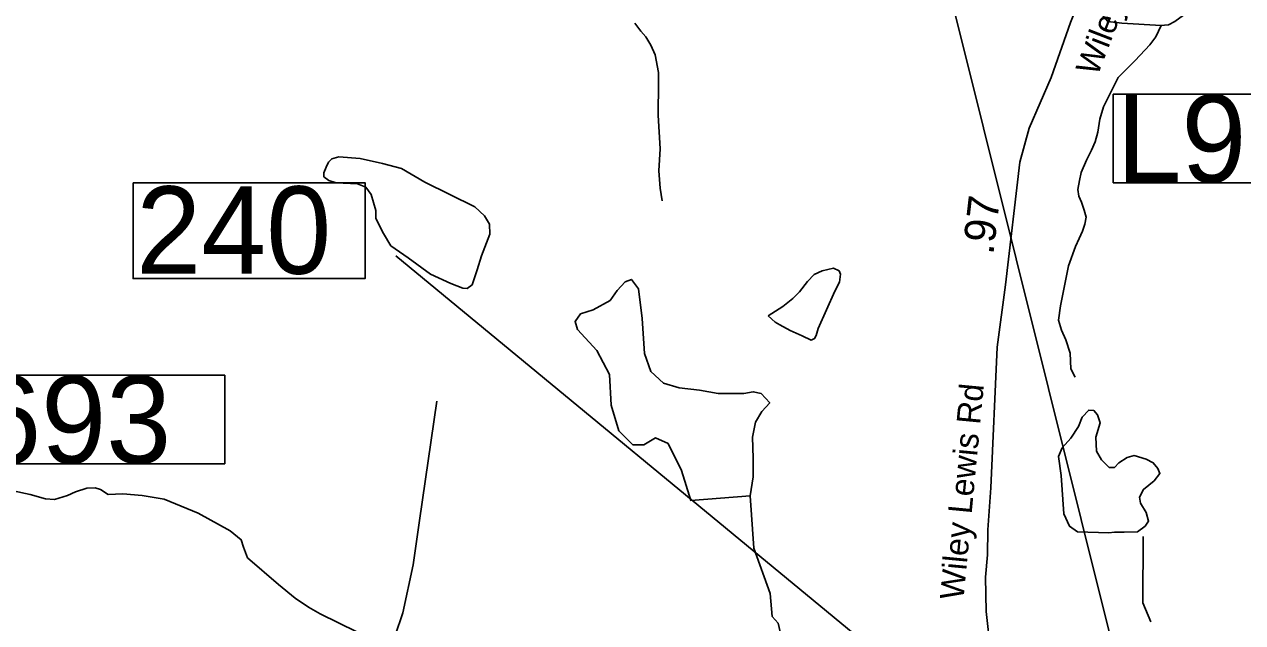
# Model space of a CAD drawing. Extents: x 1662474 to 1856135, y 779280 to 917889.
# Drawn here: x 1780242 to 1785120, y 831677 to 834074 of the extents above; entities that cross this region are included whole.
import ezdxf

# ---------------------------------------------------------------- set-up
doc = ezdxf.new("R2010")
doc.units = 0
for name, color, linetype in [('Exist Hydrographic Misc Water Feature', 7, 'Continuous'), ('Exist Hydrographic Pond Under 1500 Sq Ft', 7, 'Continuous'), ('Exist Road Primary Interstate Structure Cantilever Sign Number Label', 7, 'Continuous'), ('Exist Road Primary Interstate Structure Ovrhead Sign CELL', 7, 'Continuous'), ('Exist Road Secondary Mileage Hundredths English Label', 7, 'Continuous'), ('Exist Road Secondary Structure Standard Bridge Number Label', 7, 'Continuous'), ('Exist Road Secondary Type 51 Attributed', 7, 'Continuous'), ('Exist Road Secondary Type 51 Label', 7, 'Continuous')]:
    doc.layers.add(name, color=color, linetype=linetype)

msp = doc.modelspace()

# ---------------------------------------------------------------- linework, layer by layer
at = {"layer": 'Exist Hydrographic Misc Water Feature'}
for points in [[(1782686.3, 834078.7), (1782710.3, 834046.5), (1782730, 834024.4), (1782749.7, 833990.2), (1782767.5, 833952.2), (1782781, 833882), (1782780.8, 833840), (1782779.8, 833709.9), (1782787, 833575.9), (1782782.3, 833487.9), (1782787.8, 833417.8), (1782795.6, 833367.8)], [(1784792.9, 834069.3), (1784772.5, 834024.2), (1784748.3, 833992.4), (1784689.7, 833928.8), (1784621.4, 833861.2), (1784580.8, 833781.6), (1784562.5, 833743.7), (1784548.2, 833693.7), (1784539.8, 833641.8), (1784529.5, 833603.8), (1784515.2, 833569.9), (1784495.1, 833530), (1784472.7, 833480.2), (1784466.4, 833448.2), (1784460.2, 833412.3), (1784463.9, 833386.2), (1784474, 833362.2), (1784485.6, 833330.1), (1784493.4, 833302), (1784487.3, 833274), (1784479.1, 833246.1), (1784464.9, 833216.2), (1784450.6, 833184.3), (1784422.1, 833106.5), (1784390.9, 832946.6), (1784382.5, 832888.7), (1784394.2, 832848.6), (1784412, 832810.4), (1784429.7, 832756.3), (1784431.3, 832694.3), (1784448.9, 832660.1)], [(1780197, 832205.5), (1780264.9, 832191), (1780326.6, 832172.6), (1780362.7, 832170.3), (1780414.7, 832186), (1780446.9, 832201.7), (1780491, 832215.4), (1780525.1, 832217.2), (1780547, 832211.1), (1780576.9, 832190.9)], [(1780576.9, 832190.9), (1780635.7, 832193.3), (1780713.5, 832186), (1780801, 832171.5), (1780937.2, 832115.5), (1781066, 832045.4), (1781109.7, 832009.1), (1781119.5, 831979), (1781135.3, 831936.9), (1781258.5, 831830), (1781326.2, 831775.5), (1781379.9, 831739.1), (1781425.9, 831712.8), (1781573.3, 831639.8)], [(1784037.2, 830628), (1783838.3, 830838.8), (1783513.3, 830914.4), (1783414.2, 830998.5), (1783260.3, 831674.5), (1783236.3, 831701.2), (1783228.3, 831793.3), (1783162.2, 831975.2), (1783147.8, 832185.7)], [(1784752.2, 831680.2), (1784720.2, 831756.3), (1784721.3, 832022.1)]]:
    msp.add_lwpolyline(points, dxfattribs=at)
at = {"layer": 'Exist Hydrographic Pond Under 1500 Sq Ft'}
for points in [[(1784792.9, 834069.3), (1784636, 834078.7), (1784580.4, 834085.6), (1784561.9, 834106.4), (1784601.3, 834141.1), (1784705.3, 834205.8), (1784760.8, 834249.7), (1784821, 834272.9), (1784858, 834296), (1784878.8, 834289), (1784897.3, 834238.2), (1784901.9, 834189.6), (1784899.6, 834141.1), (1784883.4, 834111), (1784848.7, 834085.6), (1784823.3, 834071.7), (1784790.9, 834069.4)], [(1782072.5, 833147.1), (1782106, 833234.1), (1782103.7, 833274.2), (1782083.7, 833307.7), (1782045.7, 833343.4), (1781844.9, 833441.5), (1781751.2, 833497.3), (1781675.3, 833517.3), (1781586, 833537.4), (1781501.2, 833544.1), (1781472.2, 833535.2), (1781458.9, 833521.8), (1781449.9, 833501.7), (1781441, 833479.4), (1781441, 833463.8), (1781461.1, 833448.2), (1781490.1, 833439.3), (1781574.9, 833434.8), (1781608.4, 833421.4), (1781630.7, 833392.4), (1781648.5, 833327.8), (1781648.5, 833296.5), (1781679.8, 833236.3), (1781708.8, 833187.3), (1781777.9, 833138.2), (1781867.2, 833073.5), (1781949.8, 833035.6), (1781996.6, 833017.7), (1782014.5, 833015.5), (1782034.6, 833031.1), (1782054.6, 833091.3), (1782072.5, 833147.1)], [(1783147.8, 832185.7), (1782909.9, 832167.1), (1782872.4, 832286), (1782819.2, 832395.4), (1782769.1, 832417.3), (1782722.2, 832389.2), (1782678.3, 832389.2), (1782622, 832445.5), (1782590.7, 832548.7), (1782584.5, 832670.7), (1782534.4, 832767.7), (1782456.1, 832852.1), (1782446.8, 832883.4), (1782468.7, 832914.7), (1782518.7, 832930.3), (1782587.6, 832967.9), (1782615.8, 833008.5), (1782647, 833043), (1782672.1, 833052.3), (1782700.3, 833014.8), (1782715.9, 832895.9), (1782725.3, 832755.2), (1782750.3, 832683.2), (1782800.4, 832636.3), (1782863, 832617.5), (1782944.4, 832608.1), (1783019.5, 832595.6), (1783122.8, 832595.6), (1783160.3, 832601.9), (1783191.6, 832595.6), (1783226, 832558.1), (1783194.7, 832523.7), (1783169.7, 832479.9), (1783157.2, 832420.5), (1783160.3, 832336), (1783160.3, 832260.9), (1783147.8, 832185.7)], [(1783220.5, 832906.7), (1783278.7, 832944.3), (1783318.9, 832976.1), (1783345.1, 833001.9), (1783377.3, 833043.6), (1783403.6, 833071.5), (1783435.6, 833087.2), (1783481.7, 833096.9), (1783503.9, 833086.8), (1783509.6, 833072.7), (1783505.3, 833040.7), (1783487, 833004.9), (1783420.2, 832855.3), (1783411.8, 832827.4), (1783405.8, 832815.4), (1783391.7, 832809.5), (1783355.8, 832825.8), (1783308, 832848.1), (1783266.2, 832870.4), (1783248.4, 832880.5), (1783220.5, 832906.7)], [(1784583.6, 832037), (1784458.6, 832041.1), (1784425.8, 832063.6), (1784403.3, 832112.8), (1784393, 832266.4), (1784382.8, 832342.2), (1784397.1, 832377), (1784431.9, 832415.9), (1784462.7, 832463), (1784477, 832499.9), (1784503.7, 832528.5), (1784524.2, 832526.5), (1784538.5, 832510.1), (1784548.7, 832477.3), (1784532.4, 832420), (1784534.4, 832364.7), (1784554.9, 832329.9), (1784585.6, 832299.2), (1784606.1, 832299.2), (1784624.6, 832317.6), (1784657.3, 832338.1), (1784686, 832346.3), (1784733.2, 832331.9), (1784761.9, 832317.6), (1784780.3, 832295.1), (1784788.5, 832274.6), (1784766, 832245.9), (1784722.9, 832211.1), (1784706.5, 832180.4), (1784710.6, 832155.8), (1784733.2, 832118.9), (1784743.4, 832084.1), (1784729.1, 832063.6), (1784698.3, 832041.1), (1784645.1, 832039), (1784606.1, 832039), (1784583.6, 832037)]]:
    msp.add_lwpolyline(points, dxfattribs=at)
at = {"layer": 'Exist Road Primary Interstate Structure Cantilever Sign Number Label'}
for points in [[(1784601.7, 833794.4), (1785869.6, 833794.4), (1785869.6, 833439.5), (1784601.7, 833439.5)], [(1779775.8, 832668.4), (1781043.8, 832668.4), (1781043.8, 832313.5), (1779775.8, 832313.5)]]:
    msp.add_lwpolyline(points, close=True, dxfattribs=at)
at = {"layer": 'Exist Road Primary Interstate Structure Ovrhead Sign CELL'}
msp.add_line((1785126.5, 829463.7), (1783905.5, 834371.2), dxfattribs=at)
at = {"layer": 'Exist Road Secondary Structure Standard Bridge Number Label'}
msp.add_line((1784065.3, 831218.8), (1781728.9, 833146.9), dxfattribs=at)
msp.add_lwpolyline([(1780676.9, 833439.4), (1781605.8, 833439.4), (1781605.8, 833055.3), (1780676.9, 833055.3)], close=True, dxfattribs=at)
at = {"layer": 'Exist Road Secondary Type 51 Attributed'}
for points in [[(1784972.4, 835457.1), (1784825.7, 835085.6), (1784646, 834618.3), (1784430.7, 834081.6), (1784352.6, 833861.9), (1784264.7, 833658.1), (1784227.9, 833522), (1784170.4, 833030.5), (1784136.3, 832780.5), (1784110.9, 832216.7), (1784099.2, 832048.9), (1784098.2, 831948.6), (1784089.7, 831859.9), (1784092.5, 831722.2), (1784110.4, 831566.9), (1784174.5, 831376.5), (1784201.9, 831300.3), (1784248.5, 831132.1)], [(1781275.9, 830117.5), (1781322.1, 830521.9), (1781338.4, 830629.1), (1781360.8, 830722.9), (1781415.9, 830849.2), (1781506.7, 831063.8), (1781639.4, 831390.5), (1781726.5, 831625.3), (1781756.8, 831716.1), (1781798.5, 831909.2), (1781823.5, 832086.4), (1781893.2, 832564.1)]]:
    msp.add_lwpolyline(points, dxfattribs=at)

# ---------------------------------------------------------------- texts
at = {"layer": 'Exist Road Primary Interstate Structure Cantilever Sign Number Label'}
for s, p in [('L960', (1784614.2, 833441.5)), ('L693', (1779788.3, 832315.5))]:
    msp.add_text(s, height=350, dxfattribs=at).set_placement(p)
at = {"layer": 'Exist Road Secondary Mileage Hundredths English Label'}
msp.add_text('.97', height=125, rotation=83.3289, dxfattribs=at).set_placement((1784121.3, 833148.8))
at = {"layer": 'Exist Road Secondary Structure Standard Bridge Number Label'}
msp.add_text('240', height=350, dxfattribs=at).set_placement((1780689.4, 833075))
at = {"layer": 'Exist Road Secondary Type 51 Label'}
for rotation, p in [(68.8663, (1784537.8, 833863.2)), (84.5786, (1784001.7, 831765.7))]:
    msp.add_text('Wiley Lewis Rd', height=95, rotation=rotation, dxfattribs=at).set_placement(p)

doc.saveas('drawing.dxf')
